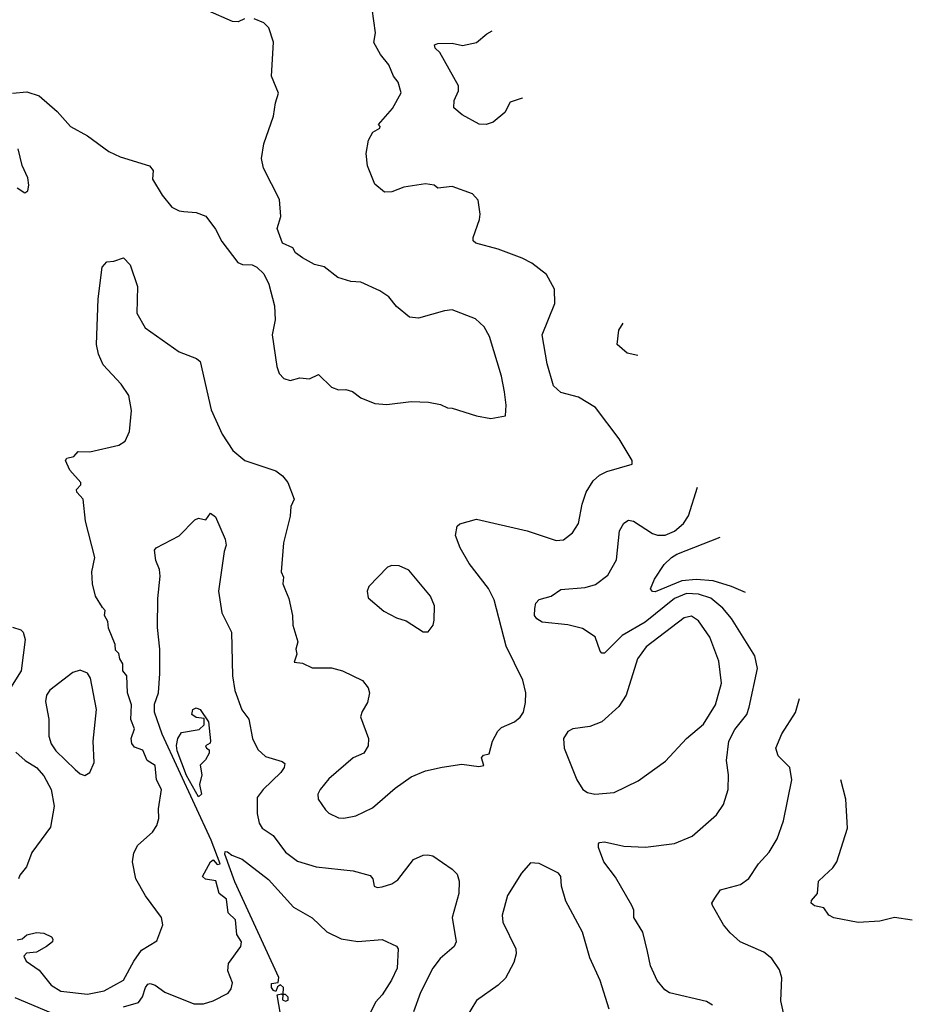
# Model space of a CAD drawing. Extents: x 1173029 to 1307123, y 522559 to 678521.
# Tile 610 of 623: x 1252725 to 1256419, y 645606 to 649679. Entities that reach past the tile are written whole.
import ezdxf

# ---------------------------------------------------------------- set-up
doc = ezdxf.new("R2010")
doc.units = 0

msp = doc.modelspace()

# ---------------------------------------------------------------- linework, layer by layer
at = {"layer": '0CON10XD'}
for points in [[(1253085, 648677.5), (1253115, 648680), (1253155, 648693.8), (1253182, 648665), (1253212, 648575), (1253209.4, 648465), (1253244.3, 648405), (1253385, 648305.5), (1253456.9, 648276.9), (1253471.2, 648265), (1253517.5, 648065), (1253563.5, 647965), (1253607.3, 647897.3), (1253656.1, 647856.1), (1253785, 647813.1), (1253812.2, 647792.2), (1253834.3, 647765), (1253860.8, 647695), (1253847.1, 647665), (1253844, 647625), (1253817.1, 647515), (1253807.5, 647395), (1253816.4, 647373.6), (1253813.8, 647345), (1253825, 647317.5), (1253839.2, 647285), (1253854.2, 647215), (1253855.8, 647175), (1253875.9, 647105.9), (1253868, 647075), (1253872, 647055), (1253860.8, 647020.8), (1253895, 647016.7), (1253935, 646998), (1254015, 646998.1), (1254061.2, 646985), (1254143.3, 646945), (1254166.7, 646915), (1254173.3, 646895), (1254163.8, 646855), (1254142.1, 646817.9), (1254136, 646795), (1254168.6, 646705), (1254167.5, 646675), (1254148.8, 646645), (1254105, 646625.8), (1254005, 646538.6), (1253968.6, 646495), (1253959.4, 646475), (1253960, 646455), (1253990.5, 646410.5), (1254005, 646396.7), (1254045, 646378), (1254065.9, 646375.9), (1254116.7, 646385), (1254185, 646419.2), (1254279.5, 646500.5), (1254345, 646547.5), (1254405, 646572.5), (1254473.2, 646586.8), (1254555, 646599.2), (1254625, 646590), (1254646.4, 646593.6), (1254636.7, 646625), (1254643.9, 646636.1), (1254668.3, 646641.7), (1254682, 646695), (1254704.5, 646735.5), (1254719.1, 646750.9), (1254772.5, 646775), (1254795.9, 646794.1), (1254810, 646815), (1254818.8, 646855), (1254820, 646895), (1254807, 646947), (1254737.9, 647087.9), (1254688.7, 647278.7), (1254665.6, 647325.6), (1254585, 647430), (1254547.5, 647495), (1254528.6, 647545), (1254535.8, 647584.2), (1254546.1, 647593.9), (1254615, 647613.3), (1254825, 647564.5), (1254945, 647524.5), (1254975, 647526.9), (1255013.1, 647556.9), (1255037.3, 647595), (1255052.7, 647675), (1255069.1, 647725), (1255098.5, 647771.5), (1255125, 647795.6), (1255155, 647810.6), (1255260, 647840), (1255260, 647855), (1255205.6, 647945), (1255107.5, 648075), (1255037.2, 648117.2), (1254965, 648137.5), (1254934.7, 648164.7), (1254907.7, 648255), (1254887.9, 648375), (1254940, 648505), (1254937.8, 648565), (1254905.3, 648625.3), (1254845, 648671.4), (1254805, 648692.2), (1254705, 648730.5), (1254612.5, 648755), (1254601.2, 648765), (1254601.7, 648778.3), (1254627.9, 648852.1), (1254630.5, 648875), (1254622.1, 648932.1), (1254598.9, 648958.9), (1254515, 648989.2), (1254455, 648982.5), (1254440, 648995), (1254405, 649000.8), (1254315, 648986), (1254265, 648967.5), (1254235, 648966.2), (1254195, 648998.8), (1254164.5, 649075), (1254159.4, 649125), (1254169.1, 649180.9), (1254186.7, 649213.3), (1254215, 649230), (1254217, 649237), (1254210, 649245), (1254268.1, 649311.9), (1254303.2, 649376.8), (1254291.1, 649421.1), (1254271.5, 649445), (1254252.2, 649492.3), (1254218.5, 649535), (1254190, 649585), (1254196.9, 649625), (1254184.4, 649724.4)], [(1253655, 649682.5), (1253629.3, 649670.7), (1253605, 649671.2), (1253505, 649715.6)], [(1252695, 649375.7), (1252755, 649381.1), (1252805, 649364.3), (1252880, 649300), (1252935, 649237.5), (1253005, 649198.6), (1253093.4, 649133.4), (1253141.2, 649111.2), (1253262.5, 649075), (1253277.5, 649055), (1253275, 649020), (1253313.9, 648953.9), (1253355, 648904), (1253385, 648888), (1253404.1, 648885.9), (1253455, 648882), (1253495, 648866.7), (1253535, 648812.5), (1253561.2, 648761.2), (1253627.5, 648675), (1253646.4, 648666.4), (1253687.5, 648665), (1253706.7, 648655), (1253735, 648627.5), (1253756.2, 648585), (1253779.2, 648495), (1253782.7, 648437.3), (1253770, 648375), (1253788.8, 648245), (1253798.8, 648215), (1253817.5, 648195), (1253845, 648186.2), (1253885, 648198), (1253925, 648193.3), (1253961.7, 648211.7), (1254015, 648158.8), (1254045, 648147.5), (1254075, 648150), (1254101.7, 648141.7), (1254137.5, 648115), (1254195, 648091.4), (1254245, 648087.1), (1254345, 648100), (1254416.9, 648096.9), (1254467.1, 648087.1), (1254495, 648074), (1254515, 648072.5), (1254615, 648040), (1254675, 648030), (1254735, 648040), (1254738.5, 648085), (1254730.9, 648139.1), (1254719.2, 648205), (1254669.2, 648369.2), (1254648, 648408), (1254611.7, 648441.7), (1254515, 648478.8), (1254482.5, 648475), (1254375, 648444.4), (1254338.6, 648448.6), (1254285, 648492.5), (1254252.7, 648532.7), (1254215, 648558), (1254136.4, 648593.6), (1254095, 648595.8), (1254042.1, 648612.1), (1253985, 648656.2), (1253945, 648666.7), (1253895, 648693.8), (1253866.7, 648715), (1253855.7, 648735.7), (1253812.5, 648755), (1253791.2, 648815), (1253806.2, 648865), (1253800, 648935), (1253734.5, 649064.5), (1253725.6, 649105), (1253735.6, 649165), (1253775, 649280), (1253783.1, 649335), (1253796.2, 649375), (1253767.5, 649445), (1253775.9, 649585.9), (1253756.2, 649645), (1253735, 649666.7), (1253695, 649682.5)], [(1254805.9, 649355.3), (1254805, 649354.4), (1254755, 649338.1), (1254732.2, 649295), (1254685, 649255.5), (1254655, 649245.5), (1254626.7, 649246.7), (1254556.2, 649285), (1254522, 649315), (1254522.9, 649345), (1254541.1, 649385), (1254541.1, 649405), (1254463.6, 649543.6), (1254445, 649561.2), (1254442, 649575), (1254455, 649580), (1254515, 649581.4), (1254557, 649573), (1254615.2, 649584.8), (1254659, 649621), (1254680.2, 649633.3)], [(1252715, 648983.3), (1252746.7, 648963.3), (1252758.3, 648971.7), (1252763.3, 648995), (1252758.8, 649025), (1252735.5, 649075.5), (1252718.1, 649145)], [(1252715, 645872.5), (1252735, 645877.5), (1252755, 645893.3), (1252795, 645903.3), (1252825, 645900), (1252856.7, 645885), (1252862.5, 645875), (1252860, 645865), (1252836.2, 645845), (1252795, 645822), (1252753, 645817), (1252742.5, 645805), (1252751.2, 645785), (1252805, 645746.9), (1252855.5, 645685), (1252895, 645660.9), (1253005, 645648), (1253075, 645661.3), (1253155, 645706.2), (1253197.7, 645785), (1253229.6, 645830.4), (1253292, 645868), (1253318, 645935), (1253312.5, 645965), (1253245.3, 646055.3), (1253205.5, 646125), (1253192.1, 646195), (1253197.6, 646232.4), (1253214.5, 646265), (1253275, 646317.8), (1253292.1, 646345), (1253300.9, 646375), (1253299.3, 646415), (1253311.2, 646495), (1253291.1, 646535), (1253285, 646594.3), (1253251.9, 646615), (1253235, 646656.9), (1253200.3, 646670.3), (1253188.8, 646685), (1253186.9, 646705), (1253199.5, 646745), (1253184.6, 646784.6), (1253187.7, 646845), (1253170.4, 646895), (1253168.2, 646965), (1253151.5, 646985), (1253151.9, 647015), (1253139.4, 647035), (1253135, 647056.8), (1253121.5, 647071.5), (1253119.4, 647095), (1253092.1, 647162.1), (1253089.8, 647189.8), (1253075.8, 647215), (1253079.2, 647235), (1253067.9, 647247.9), (1253039.1, 647295), (1253026, 647345), (1253022.9, 647395), (1253035.6, 647455), (1252996.7, 647605), (1252987.3, 647695), (1252961.4, 647725), (1252960, 647735), (1252978, 647755), (1252978, 647765), (1252932.5, 647815), (1252913.8, 647856.2), (1252920, 647865), (1252948.5, 647871.5), (1252967.5, 647892.5), (1253015, 647891.9), (1253135, 647918.6), (1253160.8, 647935), (1253180, 647975), (1253188, 648062), (1253176.2, 648125), (1253145, 648171.1), (1253070.7, 648250.7), (1253051.1, 648295), (1253043.1, 648335), (1253049.2, 648525), (1253066.7, 648655), (1253085, 648677.5)], [(1255283.8, 648289.6), (1255239.8, 648299.8), (1255198, 648335), (1255204.5, 648395), (1255223.1, 648423.3)], [(1255592.7, 645602.7), (1255568.1, 645618.1), (1255415, 645653.1), (1255395, 645665.8), (1255363.8, 645703.8), (1255335.7, 645765), (1255323.3, 645825), (1255304.4, 645905), (1255266.4, 645965), (1255266.5, 645995), (1255258.9, 646015), (1255191.5, 646131.5), (1255142.7, 646195), (1255120, 646255), (1255120.6, 646269.4), (1255125, 646275.7), (1255145, 646277.5), (1255225, 646260.5), (1255315, 646255.6), (1255435, 646271.4), (1255508, 646302), (1255609.5, 646390.5), (1255638.1, 646431.9), (1255656.7, 646495), (1255659.1, 646555), (1255650.9, 646615), (1255660, 646695), (1255685, 646743.1), (1255733.8, 646805), (1255744.6, 646835), (1255778.5, 646995), (1255767.7, 647047.7), (1255671.7, 647201.7), (1255635.3, 647245), (1255585, 647285.7), (1255535, 647303), (1255485, 647304.8), (1255435.3, 647285), (1255313.4, 647186.6), (1255218.7, 647131.3), (1255145, 647058.6), (1255135, 647058), (1255126.9, 647066.9), (1255106.7, 647126.7), (1255055, 647161.1), (1254993.8, 647176.2), (1254886.9, 647186.9), (1254865, 647200), (1254856.1, 647215), (1254857.2, 647242.8), (1254861.4, 647265), (1254875, 647280.8), (1254925, 647294.2), (1254965, 647321.4), (1255065, 647330.4), (1255107.6, 647342.4), (1255159.1, 647380.9), (1255195.6, 647445), (1255208.1, 647565), (1255225, 647596), (1255245, 647608.1), (1255265, 647604.4), (1255343.7, 647553.6), (1255365, 647546.2), (1255396.3, 647546.3), (1255435, 647562.7), (1255472.9, 647595), (1255493.2, 647626.8), (1255530.8, 647744.9)], [(1253155, 645595.3), (1253217, 645613), (1253232.6, 645637.4), (1253245, 645676.2), (1253255, 645690), (1253265, 645692.5), (1253285, 645685.6), (1253326.1, 645656.1), (1253445, 645608.1), (1253485, 645608.6), (1253525, 645620), (1253588, 645652), (1253600.2, 645669.8), (1253606.2, 645695), (1253586.4, 645745), (1253588.5, 645775), (1253639.6, 645845), (1253643.5, 645865), (1253624.2, 645894.2), (1253617.8, 645955), (1253587.6, 645985), (1253580.3, 646040.3), (1253550.4, 646065), (1253537.3, 646117.3), (1253493.7, 646123.7), (1253481.4, 646135), (1253514.5, 646195.5), (1253525, 646203.9), (1253541.6, 646185), (1253555, 646186.9), (1253517.5, 646285), (1253314, 646724), (1253282.7, 646815), (1253283, 646847), (1253299.5, 646895), (1253305.4, 646974.6), (1253305.3, 647075), (1253295.4, 647165), (1253297.2, 647285), (1253306.8, 647376.8), (1253303.5, 647405), (1253287.7, 647442.3), (1253282.5, 647485), (1253290, 647495), (1253385, 647544), (1253449.5, 647610.5), (1253465, 647616.7), (1253495, 647610), (1253515, 647637.5), (1253535, 647622.5), (1253575, 647530), (1253578.8, 647505), (1253571.2, 647478.8), (1253547.1, 647315), (1253562.1, 647225), (1253601.5, 647145), (1253605.4, 646964.6), (1253614.7, 646904.7), (1253644.8, 646824.8), (1253673.1, 646785), (1253688.5, 646705), (1253710, 646660), (1253741.7, 646631.7), (1253810.9, 646610.9), (1253822, 646602), (1253819.2, 646585), (1253805.4, 646564.6), (1253732.9, 646495), (1253708.3, 646461.7), (1253707.1, 646395), (1253716, 646356), (1253728.6, 646335), (1253774.6, 646305), (1253824.5, 646235), (1253875, 646198.5), (1253952.5, 646175), (1254105, 646158.5), (1254175, 646138.8), (1254186.7, 646125), (1254192.5, 646095), (1254205, 646088.8), (1254225, 646091.4), (1254265, 646104.4), (1254289.4, 646120.6), (1254355.5, 646204.5), (1254395, 646222.5), (1254413.9, 646223.9), (1254435, 646220), (1254514.3, 646165), (1254535, 646144), (1254543.5, 646115), (1254542.5, 646065), (1254515.4, 645965), (1254531.9, 645865), (1254522.9, 645845), (1254465, 645795.5), (1254435.4, 645755), (1254384, 645655), (1254355.4, 645575)], [(1255728.4, 647309.5), (1255671.5, 647335), (1255595, 647358.2), (1255525, 647363.7), (1255465, 647358.4), (1255355, 647312.9), (1255343.5, 647313.5), (1255336.2, 647325), (1255352, 647365), (1255392.7, 647425), (1255422.7, 647455), (1255445, 647468.5), (1255624.7, 647537.9)], [(1254395, 647146.2), (1254415, 647146.7), (1254436.7, 647175), (1254440, 647195), (1254442, 647255), (1254425, 647294.4), (1254335, 647402.5), (1254295, 647420), (1254265, 647421.2), (1254247.5, 647415), (1254170, 647335), (1254162.5, 647315), (1254167.3, 647287.3), (1254232.6, 647232.6), (1254285, 647204.2), (1254325, 647192), (1254395, 647146.2)], [(1255105, 646475.7), (1255185, 646482.5), (1255285, 646530.8), (1255397.5, 646612.5), (1255484.3, 646705), (1255555, 646765.5), (1255605.3, 646845), (1255630, 646935), (1255618.4, 647025), (1255582, 647125), (1255535, 647192.5), (1255505, 647212.1), (1255475, 647205.3), (1255317.9, 647085), (1255282.3, 647035), (1255235.5, 646885), (1255205, 646837.5), (1255134, 646775), (1255085, 646755.7), (1255014.2, 646745.8), (1254993.3, 646735), (1254976.2, 646705), (1254978, 646665), (1255031.4, 646535), (1255056, 646495), (1255075, 646482.5), (1255105, 646475.7)], [(1252695, 647165.6), (1252729.2, 647155), (1252738.6, 647145), (1252746.9, 647115), (1252731.2, 646985), (1252687.5, 646915)], [(1252995, 646552.5), (1253015.7, 646565), (1253033.4, 646606.6), (1253029.5, 646695), (1253042.1, 646825), (1253018.1, 646955), (1253005, 646975.6), (1252975, 646987.7), (1252945, 646979.1), (1252849.4, 646905), (1252835.6, 646885), (1252831.3, 646858.7), (1252845.3, 646785.3), (1252845.8, 646715), (1252855, 646683.5), (1252875, 646654.6), (1252955, 646577.1), (1252975, 646560), (1252995, 646552.5)], [(1255898.2, 645515), (1255875, 645620), (1255879.2, 645715), (1255869.1, 645749.1), (1255837.5, 645795), (1255805, 645821.9), (1255706.7, 645865), (1255665, 645902), (1255638, 645935), (1255592, 646015), (1255590, 646025), (1255602.5, 646045), (1255625, 646079.4), (1255707.7, 646102.3), (1255743, 646127), (1255783.2, 646186.8), (1255827.5, 646235), (1255859.4, 646290.6), (1255886.7, 646365), (1255920.5, 646535), (1255912.5, 646585), (1255863.9, 646633.9), (1255854.4, 646665), (1255879.4, 646725), (1255936.6, 646813.4), (1255951.9, 646871.3)], [(1253465, 646464.7), (1253415, 646553), (1253376.1, 646655), (1253373.8, 646676.2), (1253380, 646705), (1253395, 646730), (1253467.8, 646742.2), (1253488.1, 646761.9), (1253488.3, 646788.3), (1253455, 646792.5), (1253437.3, 646805), (1253441.8, 646825), (1253455, 646832.2), (1253472, 646825), (1253506, 646775), (1253514, 646696), (1253513.3, 646686.7), (1253494.4, 646675), (1253497.5, 646665), (1253508.8, 646658.8), (1253508.6, 646645), (1253493.3, 646616.7), (1253471.5, 646595), (1253478.5, 646555), (1253469.6, 646515), (1253477.5, 646475), (1253465, 646464.7)], [(1252708.8, 646648.8), (1252748, 646615), (1252795, 646585.5), (1252825, 646550.5), (1252855.6, 646494.4), (1252867.3, 646425), (1252851.7, 646338.3), (1252775.6, 646234.4), (1252753.3, 646175), (1252725, 646140), (1252720, 646125)], [(1256419.4, 645954.2), (1256345, 645964.5), (1256285, 645950.5), (1256195, 645944.2), (1256095, 645963.8), (1256073.3, 645975), (1256053.3, 646005), (1256015, 646013.5), (1256001.1, 646025), (1256002.5, 646035), (1256026.7, 646065), (1256031.1, 646115), (1256055, 646137.7), (1256090.1, 646169.9), (1256107.3, 646195), (1256151.1, 646335), (1256144.4, 646455), (1256123.5, 646534.7)], [(1253804.8, 645564.8), (1253790.4, 645645), (1253808.8, 645648.8), (1253813.8, 645645), (1253812.9, 645625), (1253825, 645619.2), (1253836.3, 645623.7), (1253836.5, 645635), (1253825, 645646.2), (1253815.9, 645645.9), (1253816.2, 645675), (1253805, 645687), (1253792.3, 645677.7), (1253785, 645658.9), (1253775, 645662.5), (1253767.5, 645675), (1253767.4, 645692.6), (1253795, 645696.3), (1253797.3, 645717.3), (1253615, 646112.1), (1253573.3, 646226.7), (1253575, 646238.2), (1253585, 646236.2), (1253602.6, 646222.6), (1253646.2, 646206.2), (1253755, 646122.7), (1253858, 646008), (1253935, 645964), (1253995.5, 645905.5), (1254055, 645877.5), (1254125, 645865.6), (1254225, 645874.5), (1254285, 645846.2), (1254291.2, 645835), (1254287.3, 645755), (1254263.5, 645706.5), (1254224.7, 645645.3), (1254198.1, 645615), (1254177.4, 645572.6)], [(1255164.3, 645585.7), (1255127.5, 645705), (1255085, 645798.8), (1255054.5, 645905), (1254985, 646033.3), (1254967.8, 646095), (1254964.2, 646135), (1254955, 646148.8), (1254875, 646188.8), (1254838.8, 646191.2), (1254801.2, 646148.8), (1254743.7, 646056.3), (1254722.2, 645975), (1254724.1, 645945.9), (1254777.8, 645835), (1254779.5, 645815), (1254770.6, 645779.4), (1254735.4, 645714.6), (1254705, 645685.6), (1254615, 645622), (1254568.6, 645545)], [(1252705, 645634), (1252852.1, 645572.1)]]:
    msp.add_lwpolyline(points, dxfattribs=at)

doc.saveas('drawing.dxf')
